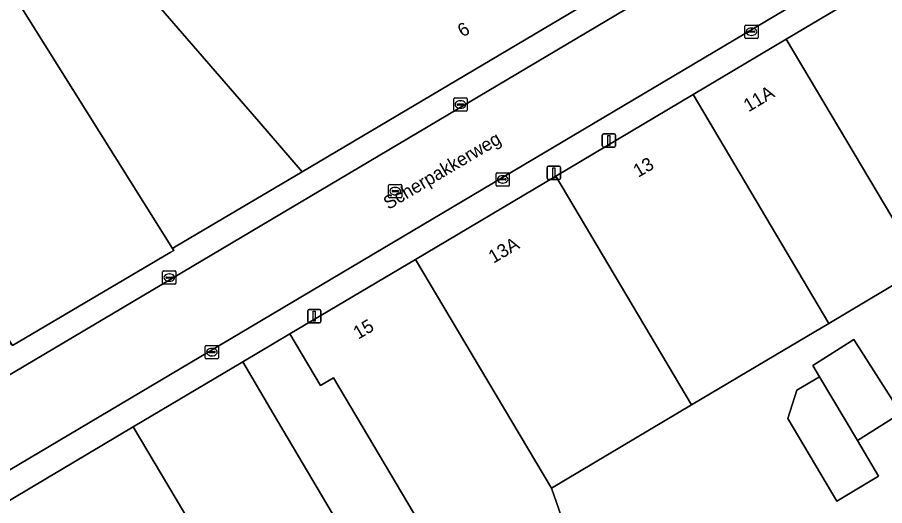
# Model space of a CAD drawing. Extents: x 159499 to 160349, y 382524 to 383273.
# Drawn here: x 159623.7 to 159688.9, y 382988.7 to 383025.4 of the extents above; entities that cross this region are included whole.
import ezdxf

# ---------------------------------------------------------------- set-up
doc = ezdxf.new("R2010")
doc.units = 0
for name, color, linetype in [('IMGEO_Erf', 7, 'Continuous'), ('IMGEO_Kolk', 7, 'Continuous'), ('IMGEO_Lichtmast', 7, 'Continuous'), ('IMGEO_Openbare_ruimte_label', 7, 'Continuous'), ('IMGEO_Pand', 7, 'Continuous'), ('IMGEO_Pand_nummerreeks', 7, 'Continuous'), ('IMGEO_Rijbaan_lokaal_open', 7, 'Continuous'), ('IMGEO_Rioolput', 7, 'Continuous'), ('IMGEO_Voetpad_open', 7, 'Continuous')]:
    doc.layers.add(name, color=color, linetype=linetype)

msp = doc.modelspace()

# ---------------------------------------------------------------- linework, layer by layer
at = {"layer": 'IMGEO_Erf'}
for points in [[(159608.037, 383021.672), (159609.307, 383022.512), (159621.4, 383030.261), (159635.355, 383008.004), (159635.632, 383008.168), (159645.1, 383013.771), (159641.831, 383017.554), (159627.256, 383034.416)], [(159691.726, 383006.538), (159684.709, 383002.371), (159680.717, 383000), (159674.384, 382996.239), (159663.847, 382989.981), (159667.344, 382979.99), (159671.009, 382982.163), (159672.381, 382979.849), (159675.547, 382981.727), (159678.85, 382983.686), (159679.058, 382983.809), (159685.737, 382987.769), (159687.083, 382985.498), (159687.206, 382985.567), (159689.342, 382981.964)]]:
    msp.add_lwpolyline(points, dxfattribs=at)
for points in [[(159644.178, 383001.574), (159640.635, 382999.47), (159642.929, 382995.586), (159650.661, 382982.501), (159655.211, 382985.203), (159647.452, 382998.271), (159646.481, 382997.695)], [(159690.111, 382995.622), (159686.864, 382993.555), (159688.454, 382990.878), (159685.435, 382989.085), (159685.312, 382989.012), (159681.628, 382995.217), (159682.313, 382997.354), (159684.01, 382998.362), (159683.51, 382999.204), (159686.583, 383001.161)]]:
    msp.add_lwpolyline(points, close=True, dxfattribs=at)
at = {"layer": 'IMGEO_Kolk'}
for p, q in [((159678.387, 383023.883), (159678.387, 383024.735)), ((159678.462, 383024.809), (159679.314, 383024.809)), ((159678.875, 383024.589), (159678.9, 383024.589)), ((159679.388, 383024.735), (159679.388, 383023.883)), ((159679.314, 383023.809), (159678.462, 383023.809)), ((159678.646, 383024.303), (159678.646, 383024.315)), ((159679.084, 383024.266), (159678.686, 383024.266)), ((159678.689, 383024.352), (159679.087, 383024.352)), ((159678.898, 383024.029), (159678.873, 383024.029)), ((159679.13, 383024.315), (159679.13, 383024.303)), ((159656.504, 383018.408), (159656.504, 383019.26)), ((159656.579, 383019.334), (159657.431, 383019.334)), ((159657.505, 383019.26), (159657.505, 383018.408)), ((159656.763, 383018.828), (159656.763, 383018.84)), ((159657.201, 383018.791), (159656.803, 383018.791)), ((159656.806, 383018.877), (159657.204, 383018.877)), ((159657.015, 383018.554), (159656.99, 383018.554)), ((159656.992, 383019.114), (159657.017, 383019.114)), ((159657.247, 383018.84), (159657.247, 383018.828)), ((159657.431, 383018.334), (159656.579, 383018.334)), ((159659.68, 383012.776), (159659.68, 383013.628)), ((159659.755, 383013.702), (159660.607, 383013.702)), ((159660.168, 383013.482), (159660.193, 383013.482)), ((159660.681, 383013.628), (159660.681, 383012.776)), ((159660.607, 383012.702), (159659.755, 383012.702)), ((159659.939, 383013.196), (159659.939, 383013.208)), ((159660.377, 383013.159), (159659.979, 383013.159)), ((159659.982, 383013.245), (159660.38, 383013.245)), ((159660.191, 383012.922), (159660.166, 383012.922)), ((159660.423, 383013.208), (159660.423, 383013.196)), ((159634.611, 383005.389), (159634.611, 383006.241)), ((159634.686, 383006.315), (159635.538, 383006.315)), ((159635.612, 383006.241), (159635.612, 383005.389)), ((159634.87, 383005.809), (159634.87, 383005.821)), ((159635.308, 383005.772), (159634.91, 383005.772)), ((159634.913, 383005.858), (159635.311, 383005.858)), ((159635.122, 383005.535), (159635.097, 383005.535)), ((159635.099, 383006.095), (159635.124, 383006.095)), ((159635.354, 383005.821), (159635.354, 383005.809)), ((159635.538, 383005.315), (159634.686, 383005.315)), ((159637.809, 382999.786), (159637.809, 383000.638)), ((159637.884, 383000.712), (159638.736, 383000.712)), ((159638.111, 383000.255), (159638.509, 383000.255)), ((159638.297, 383000.492), (159638.322, 383000.492)), ((159638.81, 383000.638), (159638.81, 382999.786)), ((159638.736, 382999.712), (159637.884, 382999.712)), ((159638.068, 383000.206), (159638.068, 383000.218)), ((159638.506, 383000.169), (159638.108, 383000.169)), ((159638.32, 382999.932), (159638.295, 382999.932)), ((159638.552, 383000.218), (159638.552, 383000.206))]:
    msp.add_line(p, q, dxfattribs=at)
for points in [[(159678.387, 383023.883), (159678.387, 383024.735)], [(159678.462, 383024.809), (159679.314, 383024.809)], [(159679.388, 383024.735), (159679.388, 383023.883)], [(159679.314, 383023.809), (159678.462, 383023.809)], [(159656.504, 383018.408), (159656.504, 383019.26)], [(159656.579, 383019.334), (159657.431, 383019.334)], [(159657.505, 383019.26), (159657.505, 383018.408)], [(159657.431, 383018.334), (159656.579, 383018.334)], [(159659.68, 383012.776), (159659.68, 383013.628)], [(159659.755, 383013.702), (159660.607, 383013.702)], [(159660.681, 383013.628), (159660.681, 383012.776)], [(159660.607, 383012.702), (159659.755, 383012.702)], [(159634.611, 383005.389), (159634.611, 383006.241)], [(159634.686, 383006.315), (159635.538, 383006.315)], [(159635.612, 383006.241), (159635.612, 383005.389)], [(159635.538, 383005.315), (159634.686, 383005.315)], [(159637.809, 382999.786), (159637.809, 383000.638)], [(159637.884, 383000.712), (159638.736, 383000.712)], [(159638.81, 383000.638), (159638.81, 382999.786)], [(159638.736, 382999.712), (159637.884, 382999.712)]]:
    msp.add_lwpolyline(points, dxfattribs=at)
for centre, radius, start, end in [((159678.464, 383024.733), 0.0765, 91.55205, 178.44795), ((159678.464, 383024.733), 0.0765, 91.55205, 178.44795), ((159679.312, 383024.733), 0.0765, 1.55205, 88.44795), ((159679.312, 383024.733), 0.0765, 1.55205, 88.44795), ((159678.464, 383023.885), 0.0765, 181.55205, 268.44795), ((159678.464, 383023.885), 0.0765, 181.55205, 268.44795), ((159678.686, 383024.312), 0.0403, 85.87752, 175.75265), ((159678.683, 383024.302), 0.0366, 178.93798, 274.71019), ((159679.087, 383024.309), 0.043, 264.86636, 352.45326), ((159679.091, 383024.314), 0.0386, 1.73085, 96.63898), ((159679.312, 383023.885), 0.0765, 271.55205, 358.44795), ((159679.312, 383023.885), 0.0765, 271.55205, 358.44795), ((159656.581, 383019.258), 0.0765, 91.55205, 178.44795), ((159656.581, 383019.258), 0.0765, 91.55205, 178.44795), ((159657.429, 383019.258), 0.0765, 1.55205, 88.44795), ((159657.429, 383019.258), 0.0765, 1.55205, 88.44795), ((159656.803, 383018.837), 0.0403, 85.87752, 175.75265), ((159656.8, 383018.827), 0.0366, 178.93798, 274.71019), ((159657.204, 383018.834), 0.043, 264.86636, 352.45326), ((159657.208, 383018.839), 0.0386, 1.73085, 96.63898), ((159656.581, 383018.41), 0.0765, 181.55205, 268.44795), ((159656.581, 383018.41), 0.0765, 181.55205, 268.44795), ((159657.429, 383018.41), 0.0765, 271.55205, 358.44795), ((159657.429, 383018.41), 0.0765, 271.55205, 358.44795), ((159659.757, 383013.626), 0.0765, 91.55205, 178.44795), ((159659.757, 383013.626), 0.0765, 91.55205, 178.44795), ((159660.605, 383013.626), 0.0765, 1.55205, 88.44795), ((159660.605, 383013.626), 0.0765, 1.55205, 88.44795), ((159659.757, 383012.778), 0.0765, 181.55205, 268.44795), ((159659.757, 383012.778), 0.0765, 181.55205, 268.44795), ((159659.979, 383013.205), 0.0403, 85.87752, 175.75265), ((159659.976, 383013.195), 0.0366, 178.93798, 274.71019), ((159660.38, 383013.202), 0.043, 264.86636, 352.45326), ((159660.384, 383013.207), 0.0386, 1.73085, 96.63898), ((159660.605, 383012.778), 0.0765, 271.55205, 358.44795), ((159660.605, 383012.778), 0.0765, 271.55205, 358.44795), ((159634.688, 383006.239), 0.0765, 91.55205, 178.44795), ((159634.688, 383006.239), 0.0765, 91.55205, 178.44795), ((159635.536, 383006.239), 0.0765, 1.55205, 88.44795), ((159635.536, 383006.239), 0.0765, 1.55205, 88.44795), ((159634.91, 383005.818), 0.0403, 85.87752, 175.75265), ((159634.907, 383005.808), 0.0366, 178.93798, 274.71019), ((159635.311, 383005.815), 0.043, 264.86636, 352.45326), ((159635.315, 383005.82), 0.0386, 1.73085, 96.63898), ((159634.688, 383005.391), 0.0765, 181.55205, 268.44795), ((159634.688, 383005.391), 0.0765, 181.55205, 268.44795), ((159635.536, 383005.391), 0.0765, 271.55205, 358.44795), ((159635.536, 383005.391), 0.0765, 271.55205, 358.44795), ((159637.886, 383000.636), 0.0765, 91.55205, 178.44795), ((159637.886, 383000.636), 0.0765, 91.55205, 178.44795), ((159638.108, 383000.215), 0.0403, 85.87752, 175.75265), ((159638.513, 383000.217), 0.0386, 1.73085, 96.63898), ((159638.734, 383000.636), 0.0765, 1.55205, 88.44795), ((159638.734, 383000.636), 0.0765, 1.55205, 88.44795), ((159637.886, 382999.788), 0.0765, 181.55205, 268.44795), ((159637.886, 382999.788), 0.0765, 181.55205, 268.44795), ((159638.105, 383000.205), 0.0366, 178.93798, 274.71019), ((159638.509, 383000.212), 0.043, 264.86636, 352.45326), ((159638.734, 382999.788), 0.0765, 271.55205, 358.44795), ((159638.734, 382999.788), 0.0765, 271.55205, 358.44795)]:
    msp.add_arc(centre, radius, start, end, dxfattribs=at)
for centre, major_axis, ratio, start_param, end_param in [((159678.874, 383024.309), (-0.387, 0.002), 0.722429, 4.712389, 7.853982), ((159678.899, 383024.309), (-0.39, 0.002), 0.717154, 1.570796, 4.712389), ((159656.991, 383018.834), (-0.387, 0.002), 0.722429, 4.712389, 7.853982), ((159657.016, 383018.834), (-0.39, 0.002), 0.717154, 1.570796, 4.712389), ((159660.167, 383013.202), (-0.387, 0.002), 0.722429, 4.712389, 7.853982), ((159660.192, 383013.202), (-0.39, 0.002), 0.717154, 1.570796, 4.712389), ((159635.098, 383005.815), (-0.387, 0.002), 0.722429, 4.712389, 7.853982), ((159635.123, 383005.815), (-0.39, 0.002), 0.717154, 1.570796, 4.712389), ((159638.296, 383000.212), (-0.387, 0.002), 0.722429, 4.712389, 7.853982), ((159638.321, 383000.212), (-0.39, 0.002), 0.717154, 1.570796, 4.712389)]:
    msp.add_ellipse(centre, major_axis=major_axis, ratio=ratio, start_param=start_param, end_param=end_param, dxfattribs=at)
at = {"layer": 'IMGEO_Lichtmast'}
for p, q in [((159667.771, 383016.638), (159668.561, 383016.638)), ((159668.561, 383016.638), (159667.771, 383016.638)), ((159667.671, 383015.738), (159667.671, 383016.538)), ((159667.671, 383016.538), (159667.671, 383015.738)), ((159668.661, 383016.538), (159668.661, 383015.738)), ((159668.661, 383015.738), (159668.661, 383016.538)), ((159668.561, 383015.638), (159667.771, 383015.638)), ((159667.771, 383015.638), (159668.561, 383015.638)), ((159663.534, 383013.3), (159663.534, 383014.1)), ((159663.534, 383014.1), (159663.534, 383013.3)), ((159663.634, 383014.2), (159664.424, 383014.2)), ((159664.424, 383014.2), (159663.634, 383014.2)), ((159664.524, 383014.1), (159664.524, 383013.3)), ((159664.524, 383013.3), (159664.524, 383014.1)), ((159664.424, 383013.2), (159663.634, 383013.2)), ((159663.634, 383013.2), (159664.424, 383013.2)), ((159645.516, 383002.512), (159645.516, 383003.312)), ((159645.516, 383003.312), (159645.516, 383002.512)), ((159645.616, 383003.412), (159646.406, 383003.412)), ((159646.406, 383003.412), (159645.616, 383003.412)), ((159646.506, 383003.312), (159646.506, 383002.512)), ((159646.506, 383002.512), (159646.506, 383003.312)), ((159646.406, 383002.412), (159645.616, 383002.412)), ((159645.616, 383002.412), (159646.406, 383002.412))]:
    msp.add_line(p, q, dxfattribs=at)
for points in [[(159668.091, 383016.513), (159668.241, 383016.513), (159668.241, 383015.763), (159668.091, 383015.763), (159668.091, 383016.513)], [(159663.954, 383014.075), (159664.104, 383014.075), (159664.104, 383013.325), (159663.954, 383013.325), (159663.954, 383014.075)], [(159645.936, 383003.287), (159646.086, 383003.287), (159646.086, 383002.537), (159645.936, 383002.537), (159645.936, 383003.287)]]:
    msp.add_lwpolyline(points, dxfattribs=at)
for centre, start, end in [((159667.771, 383016.538), 90, 180), ((159667.771, 383016.538), 90, 180), ((159668.561, 383016.538), 0, 90), ((159668.561, 383016.538), 360, 90), ((159667.771, 383015.738), 180, 270), ((159667.771, 383015.738), 180, 270), ((159668.561, 383015.738), 270, 0), ((159668.561, 383015.738), 270, 0), ((159663.634, 383014.1), 90, 180), ((159663.634, 383014.1), 90, 180), ((159664.424, 383014.1), 0, 90), ((159664.424, 383014.1), 360, 90), ((159663.634, 383013.3), 180, 270), ((159663.634, 383013.3), 180, 270), ((159664.424, 383013.3), 270, 0), ((159664.424, 383013.3), 270, 0), ((159645.616, 383003.312), 90, 180), ((159645.616, 383003.312), 90, 180), ((159646.406, 383003.312), 0, 90), ((159646.406, 383003.312), 360, 90), ((159645.616, 383002.512), 180, 270), ((159645.616, 383002.512), 180, 270), ((159646.406, 383002.512), 270, 0), ((159646.406, 383002.512), 270, 0)]:
    msp.add_arc(centre, 0.1, start, end, dxfattribs=at)
at = {"layer": 'IMGEO_Pand'}
for points in [[(159651.431, 383053.278), (159638.017, 383040.912), (159635.268, 383038.058), (159634.39, 383038.945), (159631.993, 383037.429), (159630.675, 383036.596), (159629.723, 383035.994), (159627.256, 383034.416), (159641.831, 383017.554), (159645.1, 383013.771), (159672.277, 383029.896), (159672.026, 383030.177)], [(159717.447, 383021.814), (159707.235, 383039.014), (159681.512, 383023.741), (159691.726, 383006.538)], [(159621.4, 383030.261), (159609.307, 383022.512), (159609.564, 383022.268), (159623.224, 383000.858), (159623.323, 383000.702), (159635.177, 383007.713), (159635.443, 383007.863), (159635.355, 383008.004)], [(159684.709, 383002.371), (159691.726, 383006.538), (159681.512, 383023.741), (159674.495, 383019.575)], [(159684.709, 383002.371), (159674.495, 383019.575), (159664.169, 383013.444), (159672.152, 383000), (159674.384, 382996.239), (159680.717, 383000)], [(159674.384, 382996.239), (159672.152, 383000), (159664.169, 383013.444), (159653.631, 383007.187), (159657.898, 383000), (159663.847, 382989.981)], [(159663.847, 382989.981), (159657.898, 383000), (159653.631, 383007.187), (159644.178, 383001.574), (159646.481, 382997.695), (159647.452, 382998.271), (159655.211, 382985.203), (159650.661, 382982.501), (159642.929, 382995.586), (159640.635, 382999.47), (159632.4, 382994.581), (159647.373, 382969.363), (159665.691, 382975.944), (159668.441, 382976.932), (159667.344, 382979.99)], [(159686.583, 383001.161), (159683.51, 382999.204), (159684.01, 382998.362), (159686.864, 382993.555), (159690.111, 382995.622)], [(159684.01, 382998.362), (159682.313, 382997.354), (159681.628, 382995.217), (159685.312, 382989.012), (159685.435, 382989.085), (159688.454, 382990.878), (159686.864, 382993.555)], [(159616.76, 382985.295), (159629.938, 382963.1), (159647.373, 382969.363), (159632.4, 382994.581)]]:
    msp.add_lwpolyline(points, close=True, dxfattribs=at)
at = {"layer": 'IMGEO_Rijbaan_lokaal_open'}
msp.add_lwpolyline([(159724.205, 383058.665), (159687.242, 383036.582), (159585.591, 382976.257), (159583.575, 382975.061), (159586.71, 382969.778), (159719.236, 383048.422)], dxfattribs=at)
at = {"layer": 'IMGEO_Rioolput'}
for p, q in [((159651.599, 383011.896), (159651.599, 383012.748)), ((159651.674, 383012.822), (159652.526, 383012.822)), ((159652.6, 383012.748), (159652.6, 383011.896)), ((159651.858, 383012.316), (159651.858, 383012.328)), ((159652.296, 383012.279), (159651.898, 383012.279)), ((159651.901, 383012.365), (159652.299, 383012.365)), ((159652.11, 383012.042), (159652.085, 383012.042)), ((159652.087, 383012.602), (159652.112, 383012.602)), ((159652.342, 383012.328), (159652.342, 383012.316)), ((159652.526, 383011.822), (159651.674, 383011.822))]:
    msp.add_line(p, q, dxfattribs=at)
for points in [[(159651.599, 383011.896), (159651.599, 383012.748)], [(159651.674, 383012.822), (159652.526, 383012.822)], [(159652.6, 383012.748), (159652.6, 383011.896)], [(159652.526, 383011.822), (159651.674, 383011.822)]]:
    msp.add_lwpolyline(points, dxfattribs=at)
for centre, radius, start, end in [((159651.676, 383012.746), 0.0765, 91.55205, 178.44795), ((159651.676, 383012.746), 0.0765, 91.55205, 178.44795), ((159652.524, 383012.746), 0.0765, 1.55205, 88.44795), ((159652.524, 383012.746), 0.0765, 1.55205, 88.44795), ((159651.898, 383012.325), 0.0403, 85.87752, 175.75265), ((159651.895, 383012.315), 0.0366, 178.93798, 274.71019), ((159652.299, 383012.322), 0.043, 264.86636, 352.45326), ((159652.303, 383012.327), 0.0386, 1.73085, 96.63898), ((159651.676, 383011.898), 0.0765, 181.55205, 268.44795), ((159651.676, 383011.898), 0.0765, 181.55205, 268.44795), ((159652.524, 383011.898), 0.0765, 271.55205, 358.44795), ((159652.524, 383011.898), 0.0765, 271.55205, 358.44795)]:
    msp.add_arc(centre, radius, start, end, dxfattribs=at)
for centre, major_axis, ratio, start_param, end_param in [((159652.086, 383012.322), (-0.387, 0.002), 0.722429, 4.712389, 7.853982), ((159652.111, 383012.322), (-0.39, 0.002), 0.717154, 1.570796, 4.712389)]:
    msp.add_ellipse(centre, major_axis=major_axis, ratio=ratio, start_param=start_param, end_param=end_param, dxfattribs=at)
at = {"layer": 'IMGEO_Voetpad_open'}
for points in [[(159722.024, 383059.424), (159697.266, 383044.792), (159690.525, 383040.808), (159686.844, 383038.633), (159672.277, 383029.896), (159645.1, 383013.771), (159635.632, 383008.168), (159635.355, 383008.004), (159635.443, 383007.863), (159635.177, 383007.713), (159623.323, 383000.702), (159623.224, 383000.858), (159621.809, 383000), (159615.727, 382996.312), (159601.959, 382988.106), (159601.638, 382987.915), (159589.966, 382981.122), (159589.699, 382981.552), (159584.314, 382978.537), (159585.591, 382976.257), (159687.242, 383036.582)], [(159719.236, 383048.422), (159586.71, 382969.778), (159587.366, 382967.842), (159616.76, 382985.295), (159632.4, 382994.581)], [(159632.4, 382994.581), (159640.635, 382999.47), (159644.178, 383001.574), (159653.631, 383007.187), (159664.169, 383013.444), (159674.495, 383019.575), (159681.512, 383023.741), (159707.235, 383039.014), (159717.603, 383045.17), (159719.625, 383041.765), (159722.634, 383036.573), (159726.061, 383038.608), (159726.443, 383038.795), (159731.677, 383030.181), (159739.021, 383026.698), (159739.133, 383026.645), (159740.305, 383027.958), (159740.345, 383028.003), (159737.168, 383029.529), (159733.254, 383031.409), (159724.468, 383046.005)]]:
    msp.add_lwpolyline(points, dxfattribs=at)

# ---------------------------------------------------------------- texts
at = {"layer": 'IMGEO_Openbare_ruimte_label'}
msp.add_text('Scherpakkerweg', height=1, rotation=30.66893, dxfattribs=at).set_placement((159651.588, 383010.891))
at = {"layer": 'IMGEO_Pand_nummerreeks'}
for s, rotation, p in [('6', 30.68189, (159657.165, 383023.861)), ('11A', 30.69765, (159678.669, 383018.239)), ('13', 30.69947, (159670.374, 383013.314)), ('13A', 30.69998, (159659.487, 383006.85)), ('15', 30.69908, (159649.319, 383001.138))]:
    msp.add_text(s, height=1, rotation=rotation, dxfattribs=at).set_placement(p)

doc.saveas('drawing.dxf')
